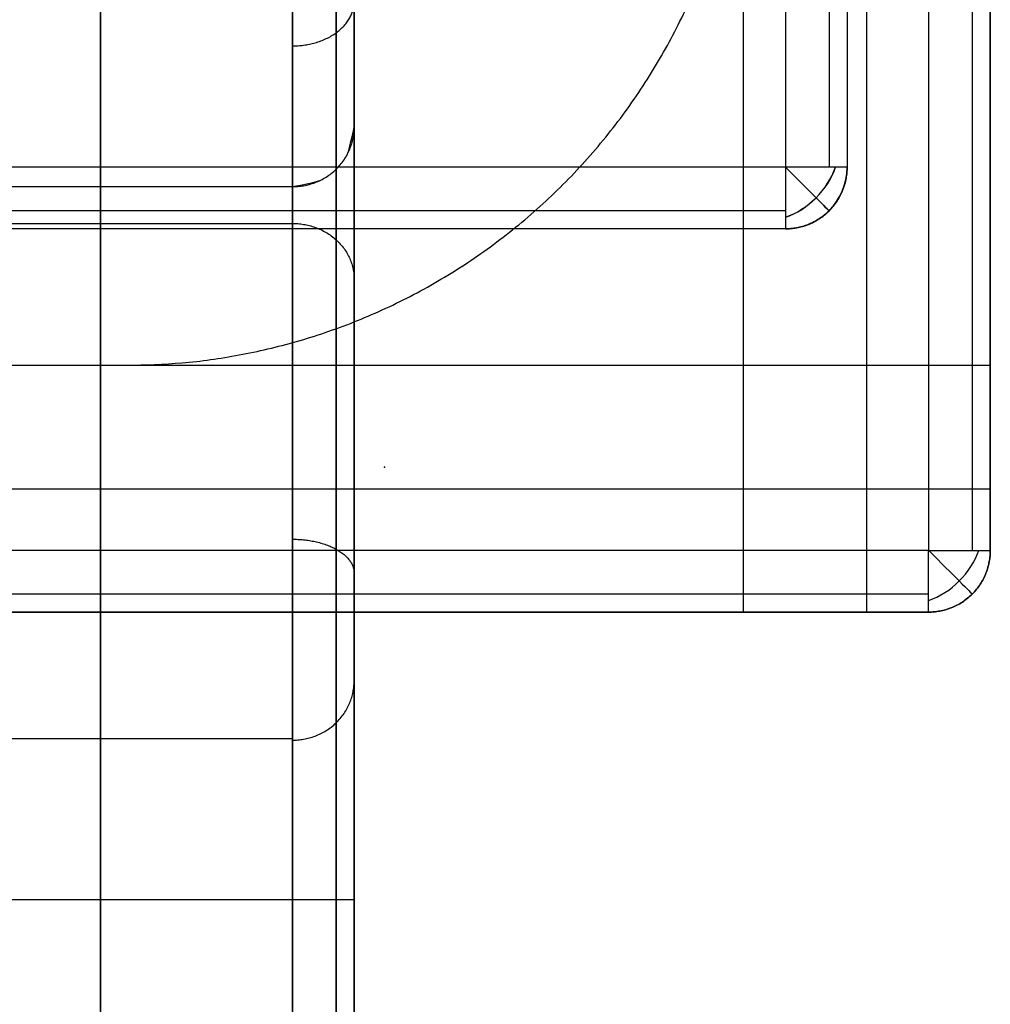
# Model space of a CAD drawing. Header units: millimetres. Extents: x -5.2 to 52, y -94.6 to -40.1.
# Tile 650 of 656: x 45.5 to 47.1, y -91.8 to -90.2. Entities that reach past the tile are written whole.
import ezdxf

# ---------------------------------------------------------------- set-up
doc = ezdxf.new("R2010")
doc.units = ezdxf.units.MM
doc.header["$MEASUREMENT"] = 0
for name, color, linetype, true_color in [('METALLO', 7, 'Continuous', 0x000000), ('PLASTICA', 7, 'Continuous', 0x000000), ('RUOTE', 7, 'Continuous', 0x000000)]:
    doc.layers.add(name, color=color, linetype=linetype, true_color=true_color)

msp = doc.modelspace()

# ---------------------------------------------------------------- linework, layer by layer
at = {"layer": 'METALLO'}
for p, q in [((46.0374, -88.9613, -64.5306), (46.0374, -91.153, -57.4575)), ((46.0374, -91.1853, -61.2016), (46.0374, -89.3737, -60.6403)), ((46.0374, -90.3572, -63.8741), (46.0374, -92.1413, -58.1165))]:
    msp.add_line(p, q, dxfattribs=at)
for points, weights, degree, knots in [([(45.626, -88.2503, -62.7811), (45.626, -87.951, -63.2559), (45.626, -88.1103, -63.7941), (45.626, -88.2707, -64.3357), (45.626, -88.7846, -64.5699), (45.626, -89.2985, -64.8041), (45.626, -89.8125, -64.5698), (45.626, -90.3264, -64.3355), (45.626, -90.453, -63.9029)], [0.998957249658, 0.910472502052, 1, 0.909948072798, 1, 0.909948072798, 1, 0.909948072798, 1], 2, [7.090739, 7.090739, 7.090739, 8.144637, 8.144637, 9.204709, 9.204709, 10.26478, 10.26478, 11.324851, 11.324851, 11.324851]), ([(46.0081, -88.2751, -62.7967), (46.0081, -88.1371, -63.0144), (46.0081, -88.0072, -63.5411), (46.0081, -88.3206, -64.2922), (46.0081, -89.0224, -64.7084), (46.0081, -89.5643, -64.6515), (46.0081, -89.8003, -64.5431), (46.0081, -89.9486, -64.4752), (46.0081, -90.2082, -64.3051), (46.0081, -90.3833, -64.0366), (46.0081, -90.4249, -63.8945)], [0.853553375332, 0.853553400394, 0.853553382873, 0.853553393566, 0.853553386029, 0.85355339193, 0.853553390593, 0.853553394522, 0.853553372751, 0.853553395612, 0.853553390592], 3, [0.005508, 0.005508, 0.005508, 0.005508, 0.733769, 1.461829, 2.189793, 2.923412, 2.923412, 2.923412, 3.390723, 3.790673, 3.790673, 3.790673, 3.790673]), ([(45.626, -92.2413, -58.1151), (45.626, -92.2302, -57.2312), (45.626, -91.6083, -57.2312), (45.626, -90.8862, -57.2312), (45.626, -90.5126, -58.0141), (45.626, -89.337, -60.4774), (45.626, -88.2562, -62.7704)], [0.992712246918, 0.710797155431, 1, 0.707106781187, 0.758824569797, 0.985635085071, 0.99914439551], 2, [18.433964, 18.433964, 18.433964, 19.829868, 19.829868, 21.243585, 21.243585, 27.443498, 27.443498, 27.443498]), ([(45.9374, -92.2413, -58.1151), (45.9374, -92.2302, -57.2312), (45.9374, -91.6083, -57.2312), (45.9374, -90.8862, -57.2312), (45.9374, -90.5126, -58.0141), (45.9374, -89.337, -60.4774), (45.9374, -88.2562, -62.7704)], [0.99271211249, 0.710797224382, 1, 0.707106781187, 0.758824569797, 0.985635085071, 0.99914439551], 2, [0.013307, 0.013307, 0.013307, 1.192473, 1.192473, 2.386685, 2.386685, 7.623954, 7.623954, 7.623954]), ([(46.0081, -92.2119, -58.1156), (46.0081, -92.2078, -57.9059), (46.0081, -92.1364, -57.6003), (46.0081, -91.8613, -57.3145), (46.0081, -91.686, -57.2598), (46.0081, -91.6083, -57.2605), (46.0081, -91.4016, -57.2609), (46.0081, -90.9514, -57.4292), (46.0081, -90.6513, -57.7936), (46.0081, -90.539, -58.0267), (46.0081, -89.7831, -59.6102), (46.0081, -89.0306, -61.1955), (46.0081, -88.2827, -62.7829)], [0.853553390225, 0.853553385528, 0.853553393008, 0.85355338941, 0.853553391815, 0.853553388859, 0.853553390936, 0.853553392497, 0.853553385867, 0.853553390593, 0.85355339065, 0.853553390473, 0.853553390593], 3, [0.014812, 0.014812, 0.014812, 0.014812, 0.611693, 0.86325, 1.056132, 1.056132, 1.056132, 1.619786, 2.360381, 2.360381, 2.360381, 7.62428, 7.62428, 7.62428, 7.62428])]:
    msp.add_rational_spline(points, weights, degree=degree, knots=knots, dxfattribs=at)
for points, knots in [([(45.9374, -88.2503, -62.7811), (45.9374, -88.109, -63.0041), (45.9374, -87.9759, -63.5435), (45.9374, -88.297, -64.3127), (45.9374, -89.0157, -64.739), (45.9374, -89.5708, -64.6808), (45.9374, -89.8125, -64.5698), (45.9374, -89.9636, -64.5005), (45.9374, -90.2288, -64.3271), (45.9374, -90.4097, -64.0504), (45.9374, -90.453, -63.9029)], [0.005508, 0.005508, 0.005508, 0.005508, 0.733725, 1.461741, 2.189662, 2.923235, 2.923235, 2.923235, 3.390518, 3.790445, 3.790445, 3.790445, 3.790445]), ([(46.0374, -88.3349, -62.8344), (46.0374, -88.205, -63.0394), (46.0374, -88.1438, -63.2874), (46.0374, -88.1624, -63.5293), (46.0374, -88.181, -63.7711), (46.0374, -88.2794, -64.0068), (46.0374, -88.4385, -64.1898), (46.0374, -88.5975, -64.3728), (46.0374, -88.8172, -64.5031), (46.0374, -89.054, -64.5552), (46.0374, -89.2927, -64.6077), (46.0374, -89.5488, -64.5808), (46.0374, -89.771, -64.4788), (46.0374, -90.0305, -64.3607), (46.0374, -90.2724, -64.1559), (46.0374, -90.3572, -63.8741)], [0.005508, 0.005508, 0.005508, 0.005508, 0.733877, 0.733877, 0.733877, 1.462045, 1.462045, 1.462045, 2.190118, 2.190118, 2.190118, 2.923845, 2.923845, 2.923845, 3.791236, 3.791236, 3.791236, 3.791236]), ([(46.0374, -92.1413, -58.1165), (46.0374, -92.1379, -57.9188), (46.0374, -92.0888, -57.7155), (46.0374, -91.974, -57.5526), (46.0374, -91.9257, -57.4839), (46.0374, -91.8657, -57.4224), (46.0374, -91.7925, -57.3814), (46.0374, -91.7364, -57.3501), (46.0374, -91.6726, -57.3308), (46.0374, -91.6083, -57.3311), (46.0374, -91.419, -57.3313), (46.0374, -91.2366, -57.3988), (46.0374, -91.0793, -57.502), (46.0374, -90.8727, -57.6377), (46.0374, -90.7096, -57.835), (46.0374, -90.6029, -58.0571), (46.0374, -89.8469, -59.6406), (46.0374, -89.0946, -61.2258), (46.0374, -88.3467, -62.813)], [0.014703, 0.014703, 0.014703, 0.014703, 0.611693, 0.611693, 0.611693, 0.86325, 0.86325, 0.86325, 1.056132, 1.056132, 1.056132, 1.619786, 1.619786, 1.619786, 2.360381, 2.360381, 2.360381, 7.62428, 7.62428, 7.62428, 7.62428]), ([(45.9374, -90.453, -63.9029), (45.9773, -90.4451, -63.9005), (45.9834, -90.4424, -63.8997), (45.9922, -90.4375, -63.8983), (46.0005, -90.4317, -63.8965), (46.0082, -90.425, -63.8945), (46.0151, -90.4177, -63.8923), (46.0212, -90.4097, -63.8899), (46.0263, -90.4013, -63.8874), (46.0291, -90.3954, -63.8856), (46.0374, -90.3572, -63.8741)], [0, 0, 0, 0, 0.0192684, 0.0388411, 0.0586219, 0.0785085, 0.0983951, 0.1181759, 0.1377484, 0.1570167, 0.1570167, 0.1570167, 0.1570167])]:
    msp.add_open_spline(points, degree=3, knots=knots, dxfattribs=at)
for points, weights in [([(45.669, -90.7425, -6.6004), (46.669, -90.7425, -6.6004), (46.669, -89.7425, -6.6004)], [1, 0.707106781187, 1]), ([(45.669, -90.7425, -5.6004), (46.669, -90.7425, -5.6004), (46.669, -89.7425, -5.6004)], [1, 0.707106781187, 1]), ([(45.669, -90.7425, 7.6488), (46.669, -90.7425, 7.6488), (46.669, -89.7425, 7.6488)], [1, 0.707106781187, 1]), ([(45.669, -90.7425, 8.6488), (46.669, -90.7425, 8.6488), (46.669, -89.7425, 8.6488)], [1, 0.707106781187, 1]), ([(45.9374, -90.2249, -64.2836), (46.0374, -90.2249, -64.2836), (46.0374, -90.1528, -64.2144)], [1, 0.707106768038, 1]), ([(45.9374, -90.453, -63.9029), (46.0374, -90.453, -63.9029), (46.0374, -90.357, -63.8749)], [1, 0.707106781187, 1]), ([(45.9374, -90.5126, -58.0141), (46.0374, -90.5126, -58.0141), (46.0374, -90.6028, -58.0572)], [1, 0.707106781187, 1]), ([(45.9374, -91.0244, -57.4186), (46.0374, -91.0244, -57.4186), (46.0374, -91.0793, -57.5021)], [1, 0.707106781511, 1]), ([(45.9374, -91.3501, -61.0075), (46.0374, -91.3501, -61.0075), (46.0374, -91.2546, -60.9779)], [1, 0.707106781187, 1]), ([(45.9374, -91.6083, -57.2312), (46.0374, -91.6083, -57.2312), (46.0374, -91.6083, -57.3312)], [1, 0.707106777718, 1])]:
    msp.add_rational_spline(points, weights, degree=2, dxfattribs=at)
for points in [[(46.0081, -90.4249, -63.8945), (46.0081, -91.3169, -61.0159), (46.0081, -92.2088, -58.1374)], [(45.3146, -90.453, -63.9029), (45.626, -90.453, -63.9029), (45.9374, -90.453, -63.9029)], [(45.626, -90.453, -63.9029), (45.626, -91.3449, -61.0244), (45.626, -92.2368, -58.1459)], [(45.9374, -90.453, -63.9029), (45.9374, -91.3449, -61.0245), (45.9374, -92.2368, -58.146)], [(45.3146, -90.5126, -58.0141), (45.626, -90.5126, -58.0141), (45.9374, -90.5126, -58.0141)], [(1.2035, -90.7425, -6.6004), (23.4363, -90.7425, -6.6004), (45.669, -90.7425, -6.6004)], [(1.2035, -90.7425, -5.6004), (23.4363, -90.7425, -5.6004), (45.669, -90.7425, -5.6004)], [(1.2035, -90.7425, 7.6488), (23.4363, -90.7425, 7.6488), (45.669, -90.7425, 7.6488)], [(1.2035, -90.7425, 8.6488), (23.4363, -90.7425, 8.6488), (45.669, -90.7425, 8.6488)], [(45.669, -90.7425, -6.6004), (45.669, -90.7425, -6.1004), (45.669, -90.7425, -5.6004)], [(45.669, -90.7425, 7.6488), (45.669, -90.7425, 8.1488), (45.669, -90.7425, 8.6488)], [(45.3146, -91.3472, -61.0171), (45.626, -91.3472, -61.0171), (45.9374, -91.3472, -61.0171)], [(45.3146, -91.6083, -57.2312), (45.626, -91.6083, -57.2312), (45.9374, -91.6083, -57.2312)]]:
    msp.add_open_spline(points, degree=2, dxfattribs=at)
at = {"layer": 'PLASTICA'}
for p, q in [((46.7368, -44.6214, -22.5), (46.7368, -90.4214, -22.5)), ((46.7368, -44.6214, -23), (46.7368, -90.4214, -23)), ((46.7368, -44.6214, -7.5), (46.7368, -90.4214, -7.5)), ((46.7368, -44.6214, -8), (46.7368, -90.4214, -8)), ((46.7368, -44.6214, -37.5), (46.7368, -90.4214, -37.5)), ((46.7368, -44.6214, -38), (46.7368, -90.4214, -38)), ((46.7368, -90.4214, -22.5), (0.9368, -90.4214, -22.5)), ((46.7368, -90.4214, -23), (0.9368, -90.4214, -23)), ((46.7368, -90.4214, -7.5), (0.9368, -90.4214, -7.5)), ((46.7368, -90.4214, -8), (0.9368, -90.4214, -8)), ((46.7368, -90.4214, -37.5), (0.9368, -90.4214, -37.5)), ((46.7368, -90.4214, -38), (0.9368, -90.4214, -38)), ((46.869, -91.1425, -6.6004), (46.869, -90.7425, -6.6004)), ((46.869, -91.1425, 7.6488), (46.869, -90.7425, 7.6488)), ((46.669, -90.9425, -6.6004), (47.069, -90.9425, -6.6004)), ((46.669, -90.9425, 7.6488), (47.069, -90.9425, 7.6488))]:
    msp.add_line(p, q, dxfattribs=at)
at = {"layer": 'PLASTICA', "extrusion": (-0.503912, 0.503912, 0.701531)}
for centre in [(30.8896, 51.9327, -84.9702), (30.8896, 62.6223, -74.4472), (30.8896, 41.2432, -95.4932), (31.1646, 64.6844, -73.264), (31.1646, 74.8389, -63.2678)]:
    msp.add_arc(centre, 0.1, 54.9304, 125.0696, dxfattribs=at)
at = {"layer": 'PLASTICA', "extrusion": (0.503912, -0.503912, 0.701531)}
for centre in [(-30.8896, -84.3578, 53.0505), (-30.8896, -73.6682, 63.5735), (-30.8896, -95.0474, 42.5275)]:
    msp.add_arc(centre, 0.1, 234.9304, 305.0696, dxfattribs=at)
at = {"layer": 'PLASTICA'}
for centre in [(46.7368, -90.4214, -22.9), (46.7368, -90.4214, -7.9), (46.7368, -90.4214, -37.9)]:
    msp.add_arc(centre, 0.1, 270, 0, dxfattribs=at)
at = {"layer": 'PLASTICA', "extrusion": (0.707107, 0.707107, 0)}
for centre, start, end in [((-96.9855, -22.6, -30.8896), 90, 180), ((-96.9855, -22.9, -30.8896), 180, 270), ((-96.9855, -7.6, -30.8896), 90, 180), ((-96.9855, -7.9, -30.8896), 180, 270), ((-96.9855, -37.6, -30.8896), 90, 180), ((-96.9855, -37.9, -30.8896), 180, 270), ((-97.5889, -5.3004, -31.1646), 90, 180), ((-97.5889, 8.9488, -31.1646), 90, 180)]:
    msp.add_arc(centre, 0.1, start, end, dxfattribs=at)
at = {"layer": 'PLASTICA'}
for points in [[(46.969, -43.9227, -5.2004), (46.969, -67.4826, -5.2004), (46.969, -91.0425, -5.2004)], [(46.969, -43.9227, 9.0488), (46.969, -67.4826, 9.0488), (46.969, -91.0425, 9.0488)], [(47.0397, -43.9227, -5.2297), (47.0397, -67.4826, -5.2297), (47.0397, -91.0425, -5.2297)], [(47.0397, -43.9227, 9.0195), (47.0397, -67.4826, 9.0195), (47.0397, -91.0425, 9.0195)], [(47.069, -43.9227, -5.3004), (47.069, -67.4826, -5.3004), (47.069, -91.0425, -5.3004)], [(47.069, -91.0425, -5.9004), (47.069, -67.4826, -5.9004), (47.069, -43.9227, -5.9004)], [(47.069, -43.9227, 8.9488), (47.069, -67.4826, 8.9488), (47.069, -91.0425, 8.9488)], [(47.069, -91.0425, 8.3488), (47.069, -67.4826, 8.3488), (47.069, -43.9227, 8.3488)], [(46.669, -90.7425, -5.6004), (46.669, -67.4826, -5.6004), (46.669, -44.2227, -5.6004)], [(46.669, -90.7425, -6.6004), (46.669, -67.4826, -6.6004), (46.669, -44.2227, -6.6004)], [(46.669, -90.7425, -5.9004), (46.669, -67.4826, -5.9004), (46.669, -44.2227, -5.9004)], [(46.669, -90.7425, 8.6488), (46.669, -67.4826, 8.6488), (46.669, -44.2227, 8.6488)], [(46.669, -90.7425, 7.6488), (46.669, -67.4826, 7.6488), (46.669, -44.2227, 7.6488)], [(46.669, -90.7425, 8.3488), (46.669, -67.4826, 8.3488), (46.669, -44.2227, 8.3488)], [(46.869, -90.7425, -6.6004), (46.869, -67.4826, -6.6004), (46.869, -44.2227, -6.6004)], [(46.869, -90.7425, 7.6488), (46.869, -67.4826, 7.6488), (46.869, -44.2227, 7.6488)], [(47.069, -90.7425, -6.6004), (47.069, -67.4826, -6.6004), (47.069, -44.2227, -6.6004)], [(47.069, -90.7425, 7.6488), (47.069, -67.4826, 7.6488), (47.069, -44.2227, 7.6488)], [(46.8075, -44.6214, -22.5293), (46.8075, -67.5214, -22.5293), (46.8075, -90.4214, -22.5293)], [(46.8075, -44.6214, -22.9707), (46.8075, -67.5214, -22.9707), (46.8075, -90.4214, -22.9707)], [(46.8075, -44.6214, -7.5293), (46.8075, -67.5214, -7.5293), (46.8075, -90.4214, -7.5293)], [(46.8075, -44.6214, -7.9707), (46.8075, -67.5214, -7.9707), (46.8075, -90.4214, -7.9707)], [(46.8075, -44.6214, -37.5293), (46.8075, -67.5214, -37.5293), (46.8075, -90.4214, -37.5293)], [(46.8075, -44.6214, -37.9707), (46.8075, -67.5214, -37.9707), (46.8075, -90.4214, -37.9707)], [(46.8368, -44.6214, -22.6), (46.8368, -67.5214, -22.6), (46.8368, -90.4214, -22.6)], [(46.8368, -44.6214, -22.9), (46.8368, -67.5214, -22.9), (46.8368, -90.4214, -22.9)], [(46.8368, -44.6214, -22.75), (46.8368, -67.5214, -22.75), (46.8368, -90.4214, -22.75)], [(46.8368, -44.6214, -7.6), (46.8368, -67.5214, -7.6), (46.8368, -90.4214, -7.6)], [(46.8368, -44.6214, -7.9), (46.8368, -67.5214, -7.9), (46.8368, -90.4214, -7.9)], [(46.8368, -44.6214, -7.75), (46.8368, -67.5214, -7.75), (46.8368, -90.4214, -7.75)], [(46.8368, -44.6214, -37.6), (46.8368, -67.5214, -37.6), (46.8368, -90.4214, -37.6)], [(46.8368, -44.6214, -37.9), (46.8368, -67.5214, -37.9), (46.8368, -90.4214, -37.9)], [(46.8368, -44.6214, -37.75), (46.8368, -67.5214, -37.75), (46.8368, -90.4214, -37.75)], [(46.8368, -90.4214, -22.6), (46.8368, -90.4214, -22.75), (46.8368, -90.4214, -22.9)], [(46.8368, -90.4214, -7.6), (46.8368, -90.4214, -7.75), (46.8368, -90.4214, -7.9)], [(46.8368, -90.4214, -37.6), (46.8368, -90.4214, -37.75), (46.8368, -90.4214, -37.9)], [(46.7368, -90.4921, -22.5293), (23.8368, -90.4921, -22.5293), (0.9368, -90.4921, -22.5293)], [(46.7368, -90.4921, -22.9707), (23.8368, -90.4921, -22.9707), (0.9368, -90.4921, -22.9707)], [(46.7368, -90.4921, -7.5293), (23.8368, -90.4921, -7.5293), (0.9368, -90.4921, -7.5293)], [(46.7368, -90.4921, -7.9707), (23.8368, -90.4921, -7.9707), (0.9368, -90.4921, -7.9707)], [(46.7368, -90.4921, -37.5293), (23.8368, -90.4921, -37.5293), (0.9368, -90.4921, -37.5293)], [(46.7368, -90.4921, -37.9707), (23.8368, -90.4921, -37.9707), (0.9368, -90.4921, -37.9707)], [(46.8075, -90.4921, -22.6), (46.8075, -90.4921, -22.75), (46.8075, -90.4921, -22.9)], [(46.8075, -90.4921, -7.6), (46.8075, -90.4921, -7.75), (46.8075, -90.4921, -7.9)], [(46.8075, -90.4921, -37.6), (46.8075, -90.4921, -37.75), (46.8075, -90.4921, -37.9)], [(46.7368, -90.5214, -22.6), (23.8368, -90.5214, -22.6), (0.9368, -90.5214, -22.6)], [(46.7368, -90.5214, -22.9), (23.8368, -90.5214, -22.9), (0.9368, -90.5214, -22.9)], [(46.7368, -90.5214, -22.75), (23.8368, -90.5214, -22.75), (0.9368, -90.5214, -22.75)], [(46.7368, -90.5214, -7.6), (23.8368, -90.5214, -7.6), (0.9368, -90.5214, -7.6)], [(46.7368, -90.5214, -7.9), (23.8368, -90.5214, -7.9), (0.9368, -90.5214, -7.9)], [(46.7368, -90.5214, -7.75), (23.8368, -90.5214, -7.75), (0.9368, -90.5214, -7.75)], [(46.7368, -90.5214, -37.6), (23.8368, -90.5214, -37.6), (0.9368, -90.5214, -37.6)], [(46.7368, -90.5214, -37.9), (23.8368, -90.5214, -37.9), (0.9368, -90.5214, -37.9)], [(46.7368, -90.5214, -37.75), (23.8368, -90.5214, -37.75), (0.9368, -90.5214, -37.75)], [(46.7368, -90.5214, -22.6), (46.7368, -90.5214, -22.75), (46.7368, -90.5214, -22.9)], [(46.7368, -90.5214, -7.6), (46.7368, -90.5214, -7.75), (46.7368, -90.5214, -7.9)], [(46.7368, -90.5214, -37.6), (46.7368, -90.5214, -37.75), (46.7368, -90.5214, -37.9)], [(0.2035, -90.7425, 8.6488), (23.4363, -90.7425, 8.6488), (46.669, -90.7425, 8.6488)], [(0.2035, -90.7425, 7.6488), (23.4363, -90.7425, 7.6488), (46.669, -90.7425, 7.6488)], [(0.2035, -90.7425, 8.3488), (23.4363, -90.7425, 8.3488), (46.669, -90.7425, 8.3488)], [(44.6014, -90.7425, -5.6004), (45.6352, -90.7425, -5.6004), (46.669, -90.7425, -5.6004)], [(44.6027, -90.7425, -5.9004), (45.6359, -90.7425, -5.9004), (46.669, -90.7425, -5.9004)], [(44.6057, -90.7425, -6.6004), (45.6373, -90.7425, -6.6004), (46.669, -90.7425, -6.6004)], [(46.669, -90.7425, -5.6004), (46.669, -90.7425, -6.1004), (46.669, -90.7425, -6.6004)], [(46.669, -91.1425, -6.6004), (46.669, -90.9425, -6.6004), (46.669, -90.7425, -6.6004)], [(46.669, -90.7425, -6.6004), (46.869, -90.7425, -6.6004), (47.069, -90.7425, -6.6004)], [(46.669, -90.7425, 8.6488), (46.669, -90.7425, 8.1488), (46.669, -90.7425, 7.6488)], [(46.669, -91.1425, 7.6488), (46.669, -90.9425, 7.6488), (46.669, -90.7425, 7.6488)], [(46.669, -90.7425, 7.6488), (46.869, -90.7425, 7.6488), (47.069, -90.7425, 7.6488)], [(47.069, -91.0425, -6.6004), (47.069, -90.8925, -6.6004), (47.069, -90.7425, -6.6004)], [(47.069, -91.0425, 7.6488), (47.069, -90.8925, 7.6488), (47.069, -90.7425, 7.6488)], [(0.2035, -90.9425, 7.6488), (23.4363, -90.9425, 7.6488), (46.669, -90.9425, 7.6488)], [(45.061, -90.9425, -6.6004), (45.865, -90.9425, -6.6004), (46.669, -90.9425, -6.6004)], [(46.969, -91.0425, 9.0488), (23.4363, -91.0425, 9.0488), (-0.0965, -91.0425, 9.0488)], [(46.969, -91.0425, -5.2004), (46.0658, -91.0425, -5.2004), (45.1625, -91.0425, -5.2004)], [(47.069, -91.0425, -6.6004), (47.069, -91.0425, -5.9504), (47.069, -91.0425, -5.3004)], [(47.069, -91.0425, 7.6488), (47.069, -91.0425, 8.2988), (47.069, -91.0425, 8.9488)], [(46.969, -91.1132, 9.0195), (23.4363, -91.1132, 9.0195), (-0.0965, -91.1132, 9.0195)], [(46.969, -91.1132, -5.2297), (46.0937, -91.1132, -5.2297), (45.2184, -91.1132, -5.2297)], [(47.0397, -91.1132, -6.6004), (47.0397, -91.1132, -5.9504), (47.0397, -91.1132, -5.3004)], [(47.0397, -91.1132, 7.6488), (47.0397, -91.1132, 8.2988), (47.0397, -91.1132, 8.9488)], [(46.969, -91.1425, 8.9488), (23.4363, -91.1425, 8.9488), (-0.0965, -91.1425, 8.9488)], [(-0.0965, -91.1425, 8.3488), (23.4363, -91.1425, 8.3488), (46.969, -91.1425, 8.3488)], [(0.2035, -91.1425, 7.6488), (23.4363, -91.1425, 7.6488), (46.669, -91.1425, 7.6488)], [(46.969, -91.1425, -5.3004), (46.1037, -91.1425, -5.3004), (45.2384, -91.1425, -5.3004)], [(45.2386, -91.1425, -5.9004), (46.1038, -91.1425, -5.9004), (46.969, -91.1425, -5.9004)], [(45.2389, -91.1425, -6.6004), (45.954, -91.1425, -6.6004), (46.669, -91.1425, -6.6004)], [(46.669, -91.1425, -6.6004), (46.819, -91.1425, -6.6004), (46.969, -91.1425, -6.6004)], [(46.669, -91.1425, 7.6488), (46.819, -91.1425, 7.6488), (46.969, -91.1425, 7.6488)], [(46.969, -91.1425, -6.6004), (46.969, -91.1425, -5.9504), (46.969, -91.1425, -5.3004)], [(46.969, -91.1425, 7.6488), (46.969, -91.1425, 8.2988), (46.969, -91.1425, 8.9488)]]:
    msp.add_open_spline(points, degree=2, dxfattribs=at)
for points in [[(46.7368, -90.4214, -22.5), (46.7368, -90.5214, -22.5), (46.7368, -90.5214, -22.6)], [(46.7368, -90.4214, -23), (46.7368, -90.5214, -23), (46.7368, -90.5214, -22.9)], [(46.8368, -90.4214, -22.6), (46.8368, -90.5214, -22.6), (46.7368, -90.5214, -22.6)], [(46.8368, -90.4214, -22.6), (46.8368, -90.4214, -22.5), (46.7368, -90.4214, -22.5)], [(46.8368, -90.4214, -22.9), (46.8368, -90.4214, -23), (46.7368, -90.4214, -23)], [(46.7368, -90.5214, -22.75), (46.8368, -90.5214, -22.75), (46.8368, -90.4214, -22.75)], [(46.7368, -90.4214, -7.5), (46.7368, -90.5214, -7.5), (46.7368, -90.5214, -7.6)], [(46.7368, -90.4214, -8), (46.7368, -90.5214, -8), (46.7368, -90.5214, -7.9)], [(46.8368, -90.4214, -7.6), (46.8368, -90.5214, -7.6), (46.7368, -90.5214, -7.6)], [(46.8368, -90.4214, -7.6), (46.8368, -90.4214, -7.5), (46.7368, -90.4214, -7.5)], [(46.8368, -90.4214, -7.9), (46.8368, -90.4214, -8), (46.7368, -90.4214, -8)], [(46.7368, -90.5214, -7.75), (46.8368, -90.5214, -7.75), (46.8368, -90.4214, -7.75)], [(46.7368, -90.4214, -37.5), (46.7368, -90.5214, -37.5), (46.7368, -90.5214, -37.6)], [(46.7368, -90.4214, -38), (46.7368, -90.5214, -38), (46.7368, -90.5214, -37.9)], [(46.8368, -90.4214, -37.6), (46.8368, -90.5214, -37.6), (46.7368, -90.5214, -37.6)], [(46.8368, -90.4214, -37.6), (46.8368, -90.4214, -37.5), (46.7368, -90.4214, -37.5)], [(46.8368, -90.4214, -37.9), (46.8368, -90.4214, -38), (46.7368, -90.4214, -38)], [(46.7368, -90.5214, -37.75), (46.8368, -90.5214, -37.75), (46.8368, -90.4214, -37.75)], [(46.969, -91.1425, -5.3004), (46.969, -91.1425, -5.2004), (46.969, -91.0425, -5.2004)], [(46.969, -91.0425, -5.2004), (47.069, -91.0425, -5.2004), (47.069, -91.0425, -5.3004)], [(47.069, -91.0425, -5.3004), (47.069, -91.1425, -5.3004), (46.969, -91.1425, -5.3004)], [(46.969, -91.1425, -6.6004), (47.069, -91.1425, -6.6004), (47.069, -91.0425, -6.6004)], [(47.069, -91.0425, -5.8904), (47.069, -91.1425, -5.8904), (46.969, -91.1425, -5.8904)], [(46.969, -91.1425, 8.9488), (46.969, -91.1425, 9.0488), (46.969, -91.0425, 9.0488)], [(46.969, -91.0425, 9.0488), (47.069, -91.0425, 9.0488), (47.069, -91.0425, 8.9488)], [(47.069, -91.0425, 8.9488), (47.069, -91.1425, 8.9488), (46.969, -91.1425, 8.9488)], [(46.969, -91.1425, 7.6488), (47.069, -91.1425, 7.6488), (47.069, -91.0425, 7.6488)], [(47.069, -91.0425, 8.3588), (47.069, -91.1425, 8.3588), (46.969, -91.1425, 8.3588)]]:
    msp.add_rational_spline(points, [1, 0.707106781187, 1], degree=2, dxfattribs=at)
at = {"layer": 'RUOTE'}
msp.add_point((46.0866, -90.9077, -57.4782), dxfattribs=at)

doc.saveas('drawing.dxf')
